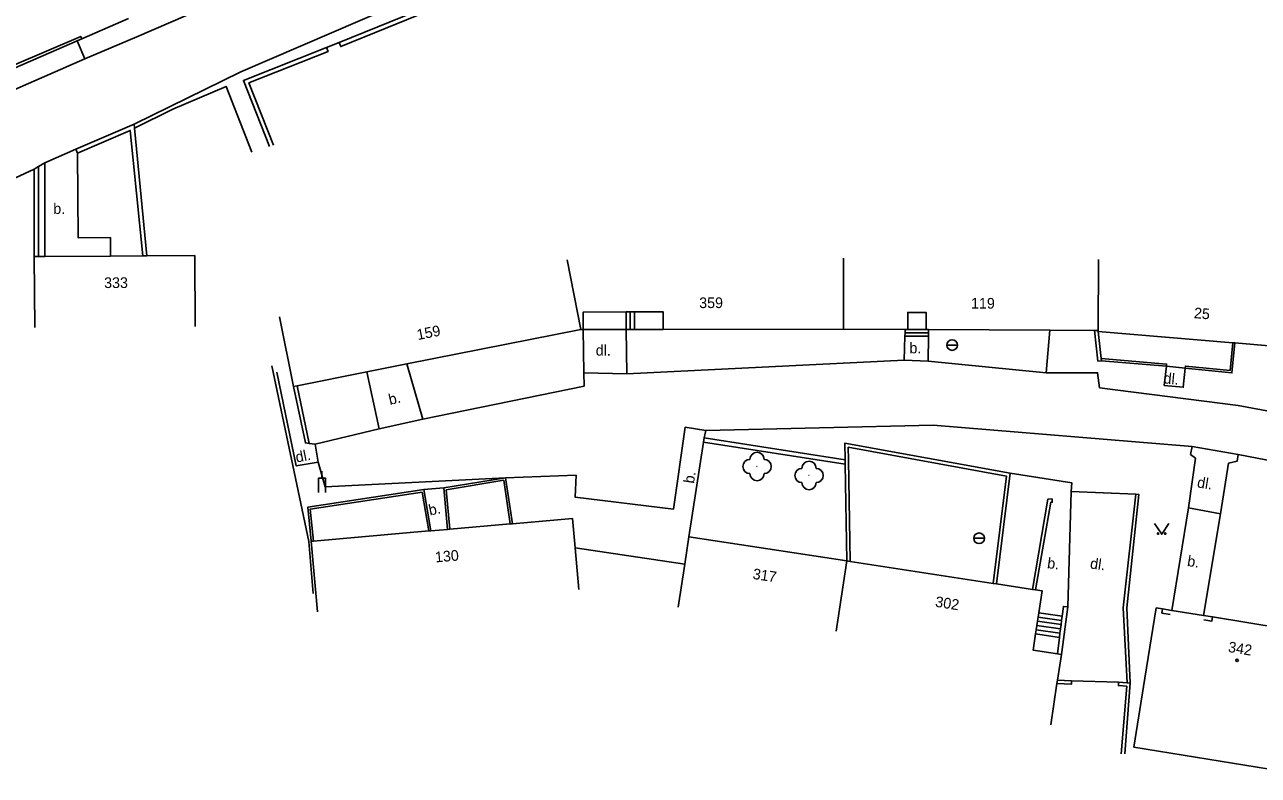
# Model space of a CAD drawing. Extents: x -582162 to -561283, y -1187583 to -1183539.
# Drawn here: x -575141.2 to -575054.4, y -1183874.8 to -1183822 of the extents above; entities that cross this region are included whole.
import ezdxf

# ---------------------------------------------------------------- set-up
doc = ezdxf.new("R2010")
doc.units = 0
for name, color, linetype in [('Vrstva 1', 7, 'Continuous'), ('Vrstva 10', 7, 'Continuous'), ('Vrstva 11', 7, 'Continuous'), ('Vrstva 14', 7, 'Continuous'), ('Vrstva 3', 7, 'Continuous'), ('Vrstva 4', 7, 'Continuous'), ('Vrstva 5', 7, 'Continuous'), ('Vrstva 6', 7, 'Continuous'), ('Vrstva 8', 7, 'Continuous'), ('Vrstva 9', 7, 'Continuous')]:
    doc.layers.add(name, color=color, linetype=linetype)

# ---------------------------------------------------------------- blocks, each defined once
blk = doc.blocks.new('3.130')
at = {"layer": 'Vrstva 1'}
blk.add_circle((0, 0), 0.001, dxfattribs=at)
for centre, start, end in [((0, 1), 0, 180), ((-1, 0), 90, 270), ((1, 0), 270, 90), ((0, -1), 180, 360)]:
    blk.add_arc(centre, 1, start, end, dxfattribs=at)
blk = doc.blocks.new('3.140')
at = {"layer": 'Vrstva 1'}
blk.add_lwpolyline([(-1, 1.5), (0, 0), (1, 1.5)], dxfattribs=at)
for centre in [(-0.5, 0.1), (0.5, 0.1)]:
    blk.add_circle(centre, 0.1, dxfattribs=at)
blk = doc.blocks.new('4.020')
at = {"layer": 'Vrstva 1'}
blk.add_circle((0, 0), 0.175, dxfattribs=at)
blk = doc.blocks.new('4.120')
at = {"layer": 'Vrstva 1'}
blk.add_line((0, 2), (0, 3), dxfattribs=at)
blk.add_lwpolyline([(-0.5, 0), (-0.5, 2), (0.5, 2), (0.5, 0)], dxfattribs=at)
blk = doc.blocks.new('8.110')
at = {"layer": 'Vrstva 1'}
blk.add_line((-0.75, 0), (0.75, 0), dxfattribs=at)
blk.add_circle((0, 0), 0.75, dxfattribs=at)

msp = doc.modelspace()

# ---------------------------------------------------------------- linework, layer by layer
at = {"layer": 'Vrstva 10'}
for points in [[(-575000, -1183783.42), (-575046.66, -1183796.9), (-575082.88, -1183807.94), (-575106.87, -1183817.05), (-575126.02, -1183825.3), (-575133.54, -1183828.99)], [(-575088.72, -1183804.79), (-575105.95, -1183811), (-575133.33, -1183822.86), (-575137, -1183824.39)], [(-575175.95, -1183840.92), (-575170.24, -1183838.68), (-575145.92, -1183828.3), (-575137, -1183824.39)], [(-575137.63, -1183830.75), (-575139.82, -1183831.71)], [(-575135.2, -1183838.27), (-575135.2, -1183836.97), (-575137.48, -1183836.98), (-575137.51, -1183831.03)], [(-575140.57, -1183832.16), (-575158.46, -1183840.46)], [(-575140.27, -1183831.98), (-575140.57, -1183832.16)], [(-575139.82, -1183831.71), (-575140.27, -1183831.98)], [(-575101.87, -1183846.48), (-575101.92, -1183843.44)], [(-575098.85, -1183846.55), (-575098.91, -1183843.44)], [(-575069.07, -1183843.48), (-575069.34, -1183846.49)], [(-575079.28, -1183843.9), (-575079.34, -1183845.59)], [(-575077.64, -1183845.65), (-575077.63, -1183843.9)], [(-575116.28, -1183850.42), (-575117.16, -1183846.42)], [(-575113.22, -1183849.73), (-575114.33, -1183845.86)], [(-575098.85, -1183846.55), (-575079.34, -1183845.59)], [(-575077.64, -1183845.65), (-575079.34, -1183845.59)], [(-575069.34, -1183846.49), (-575077.64, -1183845.65)], [(-575060.88, -1183846.01), (-575061.03, -1183847.37), (-575059.69, -1183847.49), (-575059.55, -1183846.16)], [(-575123.48, -1183846.43), (-575122.12, -1183853.03), (-575120.58, -1183852.76)], [(-575113.22, -1183849.73), (-575101.86, -1183847.43), (-575101.87, -1183846.48)], [(-575101.87, -1183846.48), (-575098.85, -1183846.55)], [(-575000, -1183859.89), (-575022.23, -1183855.02), (-575055.82, -1183848.78), (-575065.58, -1183847.53), (-575065.72, -1183846.48), (-575069.34, -1183846.49)], [(-575116.28, -1183850.42), (-575113.22, -1183849.73)], [(-575120.79, -1183851.49), (-575116.28, -1183850.42)], [(-575107.39, -1183853.86), (-575102.43, -1183853.68), (-575102.48, -1183855.23), (-575095.58, -1183856.08), (-575094.74, -1183850.31), (-575093.3, -1183850.54)], [(-575093.41, -1183851.06), (-575093.3, -1183850.54)], [(-575093.3, -1183850.54), (-575077.3, -1183850.16), (-575059.07, -1183851.66)], [(-575121.22, -1183851.46), (-575120.79, -1183851.49)], [(-575120.58, -1183852.76), (-575120.79, -1183851.49)], [(-575094.48, -1183858.01), (-575093.45, -1183851.36)], [(-575059.33, -1183855.97), (-575058.82, -1183852.49), (-575059.19, -1183852.22), (-575059.07, -1183851.66)], [(-575059.07, -1183851.66), (-575055.83, -1183852.22)], [(-575055.83, -1183852.22), (-575055.9, -1183852.7), (-575056.51, -1183852.84), (-575057.08, -1183856.39)], [(-575055.83, -1183852.22), (-575022.53, -1183858.66), (-575000, -1183864.06)], [(-575120.58, -1183852.76), (-575120.09, -1183854.49), (-575107.39, -1183853.86)], [(-575067.59, -1183854.83), (-575067.53, -1183854.23), (-575071.87, -1183853.55)], [(-575067.59, -1183854.83), (-575067.82, -1183862.95)], [(-575063.04, -1183855.01), (-575067.59, -1183854.83)], [(-575060.5, -1183863.19), (-575059.33, -1183855.97)], [(-575057.08, -1183856.39), (-575059.33, -1183855.97)], [(-575057.08, -1183856.39), (-575058.27, -1183863.55)]]:
    msp.add_lwpolyline(points, dxfattribs=at)
at = {"layer": 'Vrstva 4'}
for points in [[(-575140.56, -1183838.3), (-575140.26, -1183838.3)], [(-575140.53, -1183843.3), (-575140.56, -1183838.3)], [(-575140.26, -1183838.3), (-575139.82, -1183838.3)], [(-575139.82, -1183838.3), (-575135.2, -1183838.27)], [(-575135.2, -1183838.27), (-575132.93, -1183838.25)], [(-575132.93, -1183838.25), (-575132.63, -1183838.25)], [(-575132.63, -1183838.25), (-575129.26, -1183838.23), (-575129.23, -1183843.23)], [(-575103.06, -1183838.54), (-575102.1, -1183843.44)], [(-575083.61, -1183838.41), (-575083.6, -1183843.41)], [(-575065.65, -1183838.5), (-575065.67, -1183843.5)], [(-575123.29, -1183842.54), (-575122.31, -1183847.44)], [(-575098.61, -1183842.2), (-575098.31, -1183842.2)], [(-575079.08, -1183843.43), (-575079.08, -1183842.23), (-575077.78, -1183842.24), (-575077.79, -1183843.44)], [(-575114.33, -1183845.86), (-575102.1, -1183843.44)], [(-575102.1, -1183843.44), (-575101.92, -1183843.44)], [(-575101.92, -1183843.44), (-575098.91, -1183843.44)], [(-575098.91, -1183843.44), (-575098.61, -1183843.44)], [(-575098.61, -1183843.44), (-575098.31, -1183843.44)], [(-575098.31, -1183843.44), (-575096.29, -1183843.44)], [(-575096.29, -1183843.44), (-575083.6, -1183843.41)], [(-575083.6, -1183843.41), (-575079.26, -1183843.43)], [(-575079.26, -1183843.43), (-575079.08, -1183843.43)], [(-575079.08, -1183843.43), (-575077.79, -1183843.44)], [(-575077.79, -1183843.44), (-575077.63, -1183843.44)], [(-575077.63, -1183843.44), (-575069.07, -1183843.48)], [(-575069.07, -1183843.48), (-575065.93, -1183843.5)], [(-575065.93, -1183843.5), (-575065.67, -1183843.5)], [(-575065.67, -1183843.5), (-575065.67, -1183843.57)], [(-575065.67, -1183843.57), (-575056.21, -1183844.37)], [(-575056.21, -1183844.37), (-575056.06, -1183844.38)], [(-575056.06, -1183844.38), (-575052.05, -1183844.72)], [(-575122.06, -1183847.39), (-575117.16, -1183846.42)], [(-575117.16, -1183846.42), (-575114.33, -1183845.86)], [(-575122.31, -1183847.44), (-575122.06, -1183847.39)], [(-575106.91, -1183857.1), (-575102.67, -1183856.73), (-575102.49, -1183858.78)], [(-575120.9, -1183858.31), (-575112.8, -1183857.6)], [(-575112.8, -1183857.6), (-575112.64, -1183857.59)], [(-575112.64, -1183857.59), (-575111.47, -1183857.49)], [(-575111.47, -1183857.49), (-575111.31, -1183857.48)], [(-575111.31, -1183857.48), (-575107.07, -1183857.11)], [(-575107.07, -1183857.11), (-575106.91, -1183857.1)], [(-575121.06, -1183858.32), (-575120.9, -1183858.31)], [(-575120.63, -1183863.3), (-575121.06, -1183858.32)], [(-575094.77, -1183859.95), (-575094.48, -1183858.01)], [(-575094.48, -1183858.01), (-575083.37, -1183859.71)], [(-575102.49, -1183858.78), (-575102.24, -1183861.71)], [(-575094.77, -1183859.95), (-575102.49, -1183858.78)], [(-575095.23, -1183862.96), (-575094.77, -1183859.95)], [(-575084.12, -1183864.65), (-575083.37, -1183859.71)], [(-575083.37, -1183859.71), (-575083.13, -1183859.75)], [(-575083.13, -1183859.75), (-575073.07, -1183861.29)], [(-575073.07, -1183861.29), (-575072.83, -1183861.33)], [(-575072.83, -1183861.33), (-575070.31, -1183861.71)], [(-575070.31, -1183861.71), (-575070.08, -1183861.75)], [(-575070.08, -1183861.75), (-575069.62, -1183861.82), (-575069.86, -1183863.37)], [(-575069.9, -1183863.66), (-575069.95, -1183863.96)], [(-575069.86, -1183863.37), (-575069.9, -1183863.66)], [(-575062.39, -1183867.95), (-575061.59, -1183863.01)], [(-575061.59, -1183863.01), (-575061.15, -1183863.08)], [(-575060.62, -1183863.47), (-575061.19, -1183863.38), (-575061.15, -1183863.08)], [(-575061.15, -1183863.08), (-575060.5, -1183863.19)], [(-575060.5, -1183863.19), (-575058.27, -1183863.55)], [(-575058.27, -1183863.55), (-575057.64, -1183863.65)], [(-575058.25, -1183863.86), (-575057.69, -1183863.95), (-575057.64, -1183863.65)], [(-575057.64, -1183863.65), (-575052.8, -1183864.44)], [(-575070.04, -1183864.55), (-575070.09, -1183864.85)], [(-575069.99, -1183864.25), (-575070.04, -1183864.55)], [(-575069.95, -1183863.96), (-575069.99, -1183864.25)], [(-575070.09, -1183864.85), (-575070.26, -1183865.98), (-575068.55, -1183866.25)], [(-575068.55, -1183866.25), (-575068.26, -1183866.29)], [(-575068.26, -1183866.29), (-575068.54, -1183868.1)], [(-575068.54, -1183868.1), (-575068.58, -1183868.34)], [(-575068.58, -1183868.34), (-575069.02, -1183871.23)]]:
    msp.add_lwpolyline(points, dxfattribs=at)
at = {"layer": 'Vrstva 5'}
msp.add_lwpolyline([(-575062.39, -1183867.95), (-575063.17, -1183872.8), (-575051.01, -1183874.79), (-575050.21, -1183869.92)], dxfattribs=at)
at = {"layer": 'Vrstva 9'}
for points in [[(-575106.6, -1183818.17), (-575119.1, -1183823.25)], [(-575119.1, -1183823.25), (-575118.99, -1183823.53), (-575106.49, -1183818.45)], [(-575137.21, -1183823), (-575133.92, -1183821.57)], [(-575141.94, -1183824.83), (-575137.29, -1183822.82), (-575137.21, -1183823)], [(-575141.9, -1183825.03), (-575137.53, -1183823.14)], [(-575137.53, -1183823.14), (-575137.21, -1183823)], [(-575137.53, -1183823.14), (-575137, -1183824.39)], [(-575119.99, -1183823.6), (-575125.84, -1183825.92), (-575124, -1183830.57)], [(-575119.99, -1183823.6), (-575119.88, -1183823.88), (-575125.45, -1183826.09), (-575123.72, -1183830.46)], [(-575119.1, -1183823.25), (-575119.99, -1183823.6)], [(-575130.81, -1183827.93), (-575127.06, -1183826.34), (-575125.25, -1183830.96)], [(-575130.81, -1183827.93), (-575133.51, -1183829.28)], [(-575133.54, -1183828.99), (-575137.63, -1183830.75)], [(-575133.51, -1183829.28), (-575133.54, -1183828.99)], [(-575137.51, -1183831.03), (-575133.8, -1183829.43), (-575132.93, -1183838.25)], [(-575132.63, -1183838.25), (-575133.51, -1183829.28)], [(-575137.63, -1183830.75), (-575137.51, -1183831.03)], [(-575140.56, -1183838.3), (-575140.57, -1183832.16)], [(-575140.26, -1183838.3), (-575140.27, -1183831.98)], [(-575139.82, -1183838.3), (-575139.82, -1183831.71)], [(-575101.92, -1183843.44), (-575101.92, -1183842.21), (-575098.91, -1183842.2)], [(-575098.91, -1183842.2), (-575098.91, -1183843.44)], [(-575098.91, -1183842.2), (-575098.61, -1183842.2)], [(-575098.61, -1183842.2), (-575098.61, -1183843.44)], [(-575098.31, -1183842.2), (-575098.31, -1183843.44)], [(-575098.31, -1183842.2), (-575096.29, -1183842.2), (-575096.29, -1183843.44)], [(-575079.27, -1183843.66), (-575079.28, -1183843.9)], [(-575079.26, -1183843.43), (-575079.27, -1183843.66)], [(-575079.27, -1183843.66), (-575077.63, -1183843.66)], [(-575077.63, -1183843.66), (-575077.63, -1183843.44)], [(-575077.63, -1183843.9), (-575077.63, -1183843.66)], [(-575065.93, -1183843.5), (-575065.7, -1183845.66), (-575065.45, -1183845.63)], [(-575065.67, -1183843.57), (-575065.47, -1183845.48)], [(-575079.28, -1183843.9), (-575077.63, -1183843.9)], [(-575056.21, -1183844.37), (-575056.4, -1183846.32), (-575059.54, -1183846.01), (-575059.55, -1183846.16)], [(-575059.55, -1183846.16), (-575056.26, -1183846.49), (-575056.06, -1183844.38)], [(-575065.47, -1183845.48), (-575060.86, -1183845.87), (-575060.88, -1183846.01)], [(-575065.47, -1183845.48), (-575065.45, -1183845.63)], [(-575123.85, -1183845.98), (-575121.23, -1183858.34), (-575120.92, -1183862.01)], [(-575065.45, -1183845.63), (-575060.88, -1183846.01)], [(-575060.88, -1183846.01), (-575059.55, -1183846.16)], [(-575122.31, -1183847.44), (-575121.48, -1183851.41), (-575121.22, -1183851.46)], [(-575121.22, -1183851.46), (-575122.06, -1183847.39)], [(-575093.45, -1183851.36), (-575093.41, -1183851.06)], [(-575083.48, -1183852.91), (-575093.45, -1183851.36)], [(-575093.41, -1183851.06), (-575083.49, -1183852.6)], [(-575071.87, -1183853.55), (-575083.51, -1183851.43), (-575083.49, -1183852.6)], [(-575073.07, -1183861.29), (-575072.14, -1183853.74), (-575083.27, -1183851.72), (-575083.25, -1183852.6), (-575083.13, -1183859.75)], [(-575083.49, -1183852.6), (-575083.48, -1183852.91)], [(-575083.48, -1183852.91), (-575083.37, -1183859.71)], [(-575111.73, -1183854.58), (-575107.39, -1183853.86)], [(-575111.31, -1183857.48), (-575111.56, -1183854.72), (-575107.52, -1183854.04), (-575107.07, -1183857.11)], [(-575107.39, -1183853.86), (-575106.91, -1183857.1)], [(-575072.83, -1183861.33), (-575071.87, -1183853.55)], [(-575121.06, -1183858.32), (-575121.3, -1183855.93), (-575113.14, -1183854.69)], [(-575120.9, -1183858.31), (-575121.13, -1183856.06), (-575113.27, -1183854.88), (-575112.8, -1183857.6)], [(-575113.14, -1183854.69), (-575111.73, -1183854.58)], [(-575113.14, -1183854.69), (-575112.64, -1183857.59)], [(-575111.47, -1183857.49), (-575111.73, -1183854.58)], [(-575063.04, -1183855.01), (-575063.91, -1183863), (-575063.65, -1183868.29)], [(-575063.42, -1183868.31), (-575063.67, -1183863.01), (-575062.81, -1183855.04), (-575063.04, -1183855.01)], [(-575070.31, -1183861.71), (-575069.22, -1183855.36), (-575068.92, -1183855.35), (-575068.91, -1183855.59), (-575069.01, -1183855.59), (-575070.08, -1183861.75)], [(-575068.21, -1183863.6), (-575068.12, -1183862.91), (-575067.82, -1183862.95)], [(-575069.9, -1183863.66), (-575068.25, -1183863.9)], [(-575069.86, -1183863.37), (-575068.21, -1183863.6)], [(-575068.26, -1183866.29), (-575067.82, -1183862.95)], [(-575068.25, -1183863.9), (-575068.21, -1183863.6)], [(-575070.04, -1183864.55), (-575068.37, -1183864.79)], [(-575069.99, -1183864.25), (-575068.33, -1183864.49)], [(-575069.95, -1183863.96), (-575068.29, -1183864.19)], [(-575068.37, -1183864.79), (-575068.33, -1183864.49)], [(-575068.33, -1183864.49), (-575068.29, -1183864.19)], [(-575068.29, -1183864.19), (-575068.25, -1183863.9)], [(-575070.09, -1183864.85), (-575068.41, -1183865.09)], [(-575068.55, -1183866.25), (-575068.41, -1183865.09)], [(-575068.41, -1183865.09), (-575068.37, -1183864.79)], [(-575068.54, -1183868.1), (-575067.55, -1183868.14)], [(-575068.58, -1183868.34), (-575067.56, -1183868.38), (-575067.55, -1183868.14)], [(-575064.24, -1183868.24), (-575067.55, -1183868.14)], [(-575064.05, -1183873.27), (-575063.67, -1183868.53), (-575064.26, -1183868.48), (-575064.24, -1183868.24)], [(-575064.24, -1183868.24), (-575063.65, -1183868.29)], [(-575063.81, -1183873.29), (-575063.42, -1183868.31)], [(-575063.65, -1183868.29), (-575063.42, -1183868.31)]]:
    msp.add_lwpolyline(points, dxfattribs=at)

# ---------------------------------------------------------------- block references
at = {"layer": 'Vrstva 11', "xscale": 0.5, "yscale": 0.5}
for p in [(-575089.69, -1183853.07), (-575086.03, -1183853.7)]:
    msp.add_blockref('3.130', p, dxfattribs=at)
at = {"layer": 'Vrstva 3', "xscale": 0.5, "yscale": 0.5}
msp.add_blockref('3.140', (-575061.21, -1183857.84), dxfattribs=at)
at = {"layer": 'Vrstva 8', "xscale": 0.5, "yscale": 0.5}
msp.add_blockref('4.020', (-575055.9, -1183866.7), dxfattribs=at)
at = {"layer": 'Vrstva 9', "xscale": 0.5, "yscale": 0.5}
for name, p in [('8.110', (-575075.96, -1183844.53)), ('4.120', (-575120.31, -1183854.9)), ('8.110', (-575074.06, -1183858.12))]:
    msp.add_blockref(name, p, dxfattribs=at)

# ---------------------------------------------------------------- texts
at = {"layer": 'Vrstva 14'}
for s, rotation, p in [('b.', 0.319, (-575139.22, -1183835.31)), ('dl.', 359.905, (-575101.04, -1183845.27)), ('b.', 0.209, (-575078.96, -1183845.11)), ('dl.', 354.713, (-575061.1, -1183847.22)), ('b.', 12.715, (-575115.53, -1183848.74)), ('dl.', 11.427, (-575122.09, -1183852.8)), ('b.', 81.233, (-575094.13, -1183854.3)), ('dl.', 350.805, (-575058.75, -1183854.53)), ('b.', 11.427, (-575112.72, -1183856.52)), ('b.', 351.943, (-575069.3, -1183860.21)), ('b.', 350.805, (-575059.45, -1183860.06)), ('dl.', 351.943, (-575066.28, -1183860.23))]:
    msp.add_text(s, height=0.75, rotation=rotation, dxfattribs=at).set_placement(p)
at = {"layer": 'Vrstva 6'}
for s, rotation, p in [('333', 0.319, (-575135.64, -1183840.52)), ('359', 0.108, (-575093.76, -1183841.93)), ('119', 359.703, (-575074.63, -1183841.96)), ('25', 355.19, (-575058.96, -1183842.63)), ('159', 11.19, (-575113.56, -1183844.18)), ('130', 4.944, (-575112.32, -1183859.82)), ('317', 351.334, (-575090.03, -1183860.97)), ('302', 351.252, (-575077.18, -1183862.93)), ('342', 350.805, (-575056.57, -1183866.11))]:
    msp.add_text(s, height=0.75, rotation=rotation, dxfattribs=at).set_placement(p)

doc.saveas('drawing.dxf')
